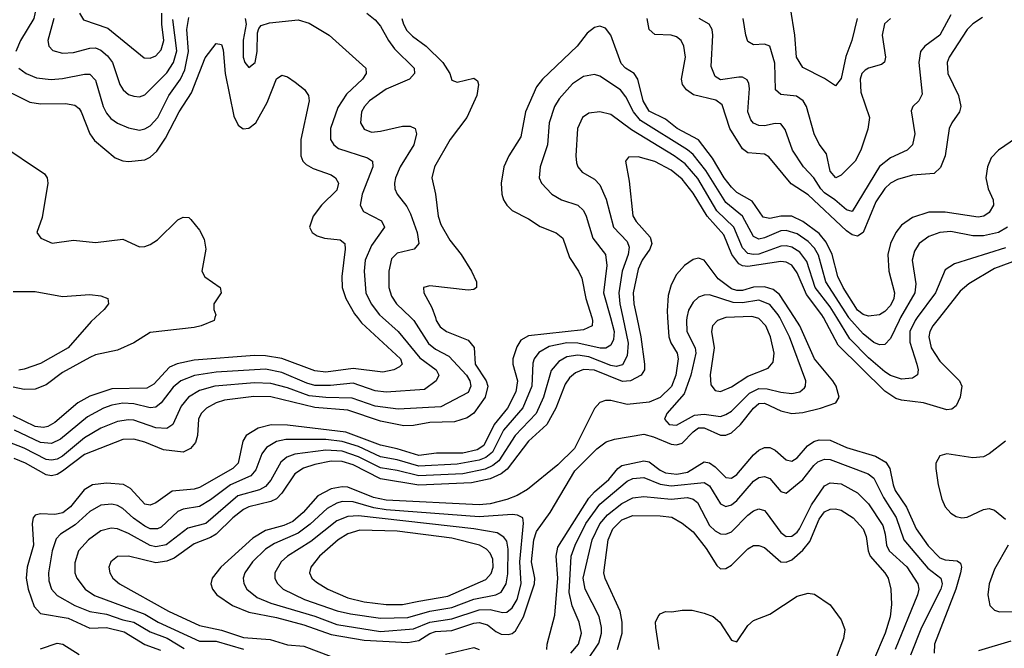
# Model space of a CAD drawing. Header units: inches. Extents: x 501365 to 657855, y 482276 to 547543.
# Tile 363 of 656: x 563154 to 566745, y 508794 to 511086. Entities that reach past the tile are written whole.
import ezdxf

# ---------------------------------------------------------------- set-up
doc = ezdxf.new("R2010")
doc.units = ezdxf.units.IN
doc.header["$MEASUREMENT"] = 0
doc.layers.add('A5560', color=7, linetype='Continuous')
doc.layers.add('A5561', color=7, linetype='Continuous')

msp = doc.modelspace()

# ---------------------------------------------------------------- linework, layer by layer
at = {"layer": 'A5560', "color": 5}
for points, elevation in [([(564580.5, 510000), (564591, 509990), (564645.4, 509905.4), (564670, 509884.9), (564719.4, 509859.4), (564783.4, 509790), (564795.4, 509770), (564799.4, 509750), (564790, 509727.2), (564690, 509675.1), (564533.9, 509666.1), (564450, 509676.7), (564366.9, 509706.9), (564270, 509708.3), (564210, 509714.9), (564130, 509744), (564070, 509760), (564010, 509762), (563866, 509750), (563810, 509734.1), (563769.6, 509710), (563742.7, 509677.3), (563711.8, 509610), (563690, 509595.9), (563650, 509598.3), (563570, 509626.1), (563550, 509627.9), (563510, 509621.5), (563450, 509597.2), (563390, 509562.3), (563310, 509494.4), (563290, 509483.8), (563270, 509480.1), (563250, 509483.1), (563170, 509524.3), (563110, 509547.1)], 1960), ([(563865.8, 510000), (563863.1, 509990), (563815.8, 509970), (563790, 509964.3), (563630, 509946), (563570, 509907.9), (563510, 509881.2), (563430, 509864), (563410, 509854.8), (563310, 509799.9), (563250, 509754.9), (563210, 509739), (563170, 509738.6), (563130, 509746.6)], 1880), ([(564385.7, 510000), (564400.9, 509980.9), (564542.2, 509850), (564548.6, 509830), (564539.4, 509820.6), (564518.7, 509810), (564478.3, 509801.7), (564370, 509815), (564270, 509800.7), (564230, 509805.9), (564110, 509851), (564050, 509861.3), (564010, 509862.4), (563790, 509844.8), (563728.3, 509831.7), (563700.6, 509819.4), (563642.4, 509757.6), (563616.9, 509743.1), (563490, 509740.2), (563410, 509714.3), (563365.4, 509690), (563282.2, 509617.8), (563256.7, 509603.3), (563240.2, 509599.8), (563210, 509603.6), (563130, 509642.4)], 1920), ([(564669.8, 510000), (564673.3, 509990), (564686.9, 509966.9), (564710, 509949.3), (564790, 509917.4), (564811.7, 509891.7), (564815, 509830), (564855.8, 509770), (564861.1, 509750), (564852, 509710), (564810, 509652), (564785.8, 509634.2), (564739.8, 509620.2), (564650, 509618.2), (564590, 509606.8), (564554.4, 509605.6), (564470, 509622.3), (564350, 509662.6), (564230, 509672.2), (564070, 509711.6), (564007.3, 509712.7), (563901.2, 509698.8), (563870.6, 509689.4), (563835.5, 509670), (563815.9, 509650), (563806.2, 509630), (563801.8, 509570), (563794.9, 509545.1), (563777, 509523), (563750.1, 509509.9), (563677.7, 509517.7), (563610, 509545.8), (563570, 509557.2), (563530, 509555.2), (563390, 509501.1), (563310, 509440.8), (563290, 509428.3), (563270, 509422.8), (563250, 509426.5), (563175.2, 509470), (563133.2, 509486.8)], 1980), ([(564477.6, 510000), (564534.4, 509950), (564613.7, 509853.7), (564673.1, 509810), (564683, 509790), (564672.9, 509770), (564630, 509737.7), (564490, 509728.4), (564450, 509733.5), (564370, 509761.3), (564286.9, 509753.1), (564230, 509753.1), (564200.9, 509760.9), (564110, 509800.1), (564050, 509811.9), (563870, 509801.2), (563791.4, 509788.6), (563741.4, 509770), (563713, 509747), (563670, 509688.8), (563650, 509674), (563630, 509670.7), (563570, 509685.2), (563530, 509687.7), (563490, 509681), (563459.4, 509670), (563401.2, 509638.8), (563302.5, 509557.5), (563270, 509540.8), (563230, 509545.3), (563134.7, 509590)], 1940), ([(563429.8, 510000), (563414.4, 509985.6), (563330.1, 509890), (563230, 509832.7), (563170, 509812.5), (563150, 509808.4)], 1860), ([(565240.2, 510000), (565243.2, 509990), (565242.4, 509970), (565210, 509955.4), (565010, 509933.2), (564982.1, 509917.9), (564966.5, 509893.5), (564951.9, 509850), (564952.5, 509830), (564970, 509770), (564963.3, 509730), (564933.3, 509670), (564884.7, 509610), (564846.4, 509533.6), (564822, 509518), (564770, 509506), (564674.3, 509505.7), (564610, 509497.8), (564530, 509522), (564470, 509534.6), (564342.7, 509582.7), (564130, 509607.8), (564071.1, 509608.9), (564023.2, 509596.8), (563979.8, 509570), (563967.9, 509550), (563950.9, 509470), (563931.1, 509450), (563810, 509381.3), (563790, 509374.9), (563710, 509367.5), (563650, 509324.3), (563630, 509315.8), (563610, 509319.6), (563557.5, 509377.5), (563531.9, 509391.9), (563470, 509397.1), (563419.7, 509390), (563388.3, 509371.7), (563338.5, 509310), (563311.5, 509288.5), (563281.7, 509281.7), (563230, 509284.7), (563210, 509279.3), (563203, 509270), (563199.6, 509250), (563204.1, 509170), (563181.4, 509090), (563177.2, 509050), (563184.6, 509010), (563206.4, 508946.4), (563230, 508921.7), (563330, 508904.9), (563410, 508867.8), (563470, 508870.1), (563534.6, 508854.6), (563610, 508808.1), (563667.4, 508787.4)], 2020), ([(565308.2, 510000), (565322.1, 509950), (565319.9, 509920.1), (565310, 509899.9), (565291.2, 509888.9), (565271.3, 509888.7), (565190, 509906.6), (565150, 509908.4), (565085.6, 509894.4), (565047.2, 509872.8), (565030.5, 509850), (565025.6, 509834.4), (565021.7, 509750), (564989, 509671), (564918.4, 509590), (564877.9, 509510), (564854.6, 509490), (564830, 509479.8), (564750, 509465.3), (564610, 509458.6), (564530, 509481.8), (564470, 509493.1), (564389.7, 509529.7), (564330, 509548.9), (564270, 509556.2), (564124.2, 509555.8), (564090, 509548.8), (564053.3, 509526.7), (564036.7, 509503.3), (564014.6, 509445.4), (563996.9, 509423.1), (563922.8, 509390), (563850, 509335.4), (563810, 509311.7), (563750, 509302.1), (563730, 509293.7), (563670, 509236), (563656.5, 509230), (563630, 509229.9), (563610, 509239.5), (563568.6, 509268.6), (563530, 509304.3), (563510, 509315), (563490, 509320.1), (563450, 509316.7), (563410, 509292.8), (563355.5, 509244.5), (563301.9, 509210), (563286.8, 509193.2), (563271.7, 509150), (563258.5, 509070), (563260.1, 509040.1), (563270, 509010.2), (563290, 508986.5), (563355, 508950), (563410, 508929.2), (563470, 508919.2), (563530, 508897.8), (563570, 508889.3), (563630, 508854), (563691, 508831), (563753.2, 508793.2)], 2040), ([(565353.4, 510000), (565373, 509907), (565370, 509860.4), (565352.2, 509827.8), (565330, 509822.4), (565310, 509826), (565230, 509857.1), (565190, 509863.7), (565150, 509857), (565120, 509840), (565092.2, 509807.8), (565064.8, 509710), (565037.5, 509650), (564961, 509570), (564901.9, 509478.1), (564879.4, 509460.6), (564852.1, 509447.9), (564770, 509430.9), (564610, 509422.8), (564530, 509442.8), (564470, 509452.2), (564390, 509492), (564330, 509513.2), (564270, 509516.4), (564157.7, 509502.3), (564128.6, 509491.4), (564106.4, 509473.6), (564070, 509407), (564050, 509383.8), (564028.2, 509371.8), (563949.9, 509350.1), (563832.7, 509250), (563767.1, 509232.9), (563688.1, 509171.9), (563650, 509164.2), (563630, 509169.1), (563550, 509213.1), (563510, 509229.5), (563487.6, 509232.4), (563450, 509222.6), (563404.7, 509190), (563367.9, 509150), (563354.2, 509105.8), (563355.1, 509070), (563361.5, 509050), (563392.6, 509010), (563426.4, 508986.4), (563610, 508919.4), (563658.3, 508890), (563810, 508820.3), (563870, 508819.9), (563970, 508791.5)], 2060), ([(565404.4, 510000), (565418.9, 509930), (565432.7, 509830), (565432.3, 509810), (565420.9, 509790), (565381.8, 509770), (565352.8, 509767.2), (565250, 509808.3), (565210, 509811.1), (565180.9, 509799.1), (565159.5, 509780.5), (565143.1, 509756.9), (565109.2, 509670), (565076, 509610), (565010, 509549.1), (564931.9, 509448.1), (564909.9, 509430.1), (564870, 509412.1), (564802.3, 509397.7), (564610, 509389.6), (564470, 509412.5), (564370, 509463.2), (564330, 509475.9), (564290, 509476.6), (564230, 509464.6), (564188.8, 509451.2), (564156.9, 509430), (564110, 509359.9), (564090, 509339.9), (564070, 509330), (563990, 509310.5), (563970, 509300.4), (563931.6, 509270), (563869.7, 509210.3), (563850, 509198.2), (563790, 509175.8), (563717.2, 509122.8), (563690, 509111.7), (563650, 509106.2), (563550, 509130.8), (563510.8, 509129.2), (563485.4, 509110), (563478.5, 509090), (563481.8, 509070), (563493, 509050), (563518.2, 509030), (563696.3, 508930), (563810, 508878), (563890, 508861), (563970, 508833.7), (564066.7, 508826.7), (564130, 508807), (564190, 508801.9), (564290, 508764.3)], 2080), ([(565516.9, 510000), (565522.1, 509930), (565528.6, 509908.6), (565551.5, 509870), (565555.8, 509850), (565547.2, 509790), (565530.9, 509749.1), (565490, 509709.3), (565450, 509692.3), (565370, 509683.4), (565310, 509697.7), (565290, 509697.6), (565269.8, 509690.2), (565250, 509668.2), (565177, 509523), (565116.8, 509463.2), (565006.6, 509373.4), (564968.4, 509351.6), (564930, 509336.6), (564870, 509321.5), (564830, 509317.2), (564490, 509334.1), (564443.8, 509343.8), (564350, 509381.9), (564330, 509383.5), (564290, 509375.8), (564240.8, 509350), (564187.3, 509290), (564150, 509257.2), (564117.6, 509242.4), (564050, 509223.4), (564004.1, 509195.9), (563887.3, 509090), (563855.6, 509050), (563850.8, 509030), (563856.8, 509010), (563872.7, 508990), (563930, 508950.8), (563990, 508925.7), (564090, 508907.1), (564190, 508880), (564290, 508844.2), (564410, 508823.7), (564570, 508816.2), (564610, 508823.3), (564650, 508848.6), (564670, 508855.2), (564730, 508859.9), (564810, 508885.6), (564830, 508888.1), (564860.2, 508880.2), (564890, 508856.2), (564910, 508846.4), (564935.4, 508844.6), (564950, 508848), (564962.1, 508857.9), (564991.4, 508908.6), (565031.5, 509030), (565032.3, 509050), (565021, 509110), (565029.1, 509190), (565039.3, 509220.7), (565088.1, 509290), (565178.7, 509441.3), (565258.6, 509521.4), (565292.8, 509547.2), (565323.4, 509556.6), (565430, 509574.7), (565465.4, 509565.4), (565530, 509538.7), (565550, 509536), (565570, 509542.5), (565610, 509584.1), (565630, 509598), (565650, 509598.5), (565710, 509571.1), (565730, 509571.5), (565750, 509580.3), (565783.3, 509610), (565830, 509670.1), (565850, 509686.4), (565870, 509688.5), (565930, 509660.2), (565970.8, 509650.8), (566010, 509654.7), (566074.3, 509670), (566130.8, 509690), (566142.5, 509710), (566132.2, 509750), (566120.3, 509770), (566052.6, 509850), (565999.3, 509970), (565979.8, 510000)], 2120), ([(565587.5, 510000), (565585.5, 509990), (565587.7, 509950), (565617.3, 509890), (565619.8, 509870), (565601.7, 509790), (565577.7, 509722.3), (565514.3, 509650), (565505.5, 509630), (565523.1, 509610), (565550, 509607.9), (565615, 509645), (565650, 509647.5), (565710, 509639.7), (565730, 509646.6), (565750, 509659.4), (565815.8, 509724.2), (565850, 509741.4), (565880.8, 509740.8), (565930, 509727.9), (565970, 509723.4), (565999.1, 509730), (566016.2, 509743.8), (566020.6, 509750), (566021.3, 509770), (565962.1, 509930), (565926.1, 510000)], 2140), ([(565729, 510000), (565698.8, 509990), (565680.8, 509970), (565676.9, 509950), (565686.4, 509890), (565671.8, 509791.8), (565674.5, 509754.5), (565690, 509734.2), (565710, 509730.9), (565750, 509747.6), (565810, 509786.1), (565883.8, 509816.2), (565902.2, 509837.8), (565906.1, 509870), (565892.7, 509930), (565875.4, 509970), (565850, 509996.6), (565837.9, 510000)], 2160), ([(566508.5, 510000), (566484.9, 509970), (566474, 509950), (566469.7, 509930), (566478, 509890), (566510, 509841), (566582.3, 509770), (566590.1, 509750), (566584.6, 509710), (566570, 509678.3), (566554.1, 509665.9), (566535.7, 509664.3), (566450, 509689.2), (566370, 509699.3), (566350, 509705.8), (566310, 509731.4), (566139.6, 509899.6), (566085.3, 510000)], 2080), ([(566427, 510000), (566419.6, 509990), (566400.5, 509950), (566400.2, 509910), (566426.3, 509830), (566430.8, 509809.3), (566428.5, 509791.5), (566410, 509779.5), (566370, 509775.6), (566330, 509789.2), (566310, 509802.8), (566250, 509853.5), (566182.4, 509922.4), (566134.4, 510000)], 2060), ([(566367.1, 510000), (566361.4, 509990), (566330, 509924.4), (566310, 509901.7), (566290, 509900.7), (566270, 509909.9), (566230, 509941.5), (566178.8, 509998.8), (566178, 510000)], 2040), ([(565076.5, 508790), (565077.2, 508810), (565105.2, 508914.8), (565116.8, 509050), (565110.5, 509130), (565116.8, 509163.2), (565230, 509341.4), (565250, 509364.9), (565302.5, 509410), (565335.4, 509450), (565350, 509460.4), (565430, 509478.1), (565450, 509474.8), (565490, 509443.5), (565510, 509434.2), (565550.5, 509429.5), (565590, 509436.6), (565650, 509474.2), (565670, 509470.4), (565690, 509456.2), (565730, 509417.1), (565750, 509414.9), (565770, 509428.2), (565830, 509499.9), (565850, 509517.1), (565870, 509526.7), (565890, 509527), (565910, 509516.4), (565950, 509481.2), (565970, 509477.3), (565990, 509488.4), (566026.9, 509533.1), (566050, 509548.2), (566070, 509553.9), (566110, 509552.9), (566170, 509526.1), (566275.3, 509495.3), (566313.1, 509473.1), (566328.2, 509450), (566339.5, 509390), (566347.8, 509370), (566389, 509309.1), (566423.7, 509230), (566468.2, 509168.2), (566510, 509124.2), (566530, 509116.6), (566573.1, 509113.1), (566585.2, 509105.2), (566589.3, 509090), (566585.9, 509070), (566568.7, 509010), (566491, 508810), (566490, 508777.3)], 2080), ([(566750, 509549.9), (566690, 509503.2), (566670, 509492.9), (566630, 509488.8), (566536.2, 509503.8), (566510, 509495.9), (566495.7, 509470), (566495.7, 509450), (566504.2, 509390), (566517.9, 509337.9), (566530.1, 509310.1), (566550, 509286.6), (566570, 509274.4), (566590, 509269.6), (566610, 509272.5), (566670, 509300.8), (566690, 509304.1), (566710, 509298), (566750, 509265.1)], 2120), ([(565163.8, 508776.2), (565191.8, 508810), (565203.3, 508850), (565194.9, 508890), (565169.4, 508949.4), (565157.6, 508997.6), (565165.7, 509130), (565179.4, 509170), (565218.7, 509250), (565270, 509320.4), (565370, 509403.9), (565390, 509413.1), (565430, 509417.4), (565490, 509392.7), (565530, 509386.3), (565650, 509398.7), (565670, 509387.4), (565710, 509321.4), (565730, 509311.7), (565750, 509318.1), (565770, 509333.6), (565830, 509403.9), (565850, 509417.3), (565870, 509421.4), (565890, 509413), (565930, 509365.7), (565950, 509360.5), (566010.2, 509409.8), (566050, 509460.6), (566065.7, 509474.3), (566090, 509484.1), (566110, 509483.4), (566248.3, 509430), (566270, 509414.8), (566304.2, 509344.2), (566351.2, 509271.2), (566378.8, 509190), (566466.7, 509086.7), (566514.4, 509050), (566518.2, 509030), (566513.9, 509010), (566443.2, 508870), (566402.6, 508770)], 2060), ([(565223.9, 508750), (565266.2, 508813.8), (565275.6, 508850), (565275.4, 508870), (565267.1, 508910), (565216.2, 509010), (565209.6, 509050), (565242.3, 509190), (565270, 509248.2), (565298.4, 509281.6), (565350, 509322.7), (565390, 509342.9), (565430, 509348.1), (565530, 509338.5), (565590, 509343.8), (565610, 509338.7), (565626.6, 509326.6), (565670, 509241.8), (565690, 509222.2), (565710, 509212.4), (565730, 509211.1), (565750, 509218.5), (565810, 509279.6), (565830, 509296.2), (565850, 509302.8), (565870, 509296.8), (565876.8, 509290), (565930, 509217), (565950, 509202.6), (565970, 509203.4), (565990, 509217.8), (565998.3, 509230), (566042.1, 509317.9), (566090, 509387.2), (566110, 509398.1), (566150, 509393.6), (566210, 509361.8), (566250, 509321.5), (566301.8, 509241.8), (566310.9, 509210), (566315.4, 509170), (566325.4, 509150), (566390, 509091.9), (566430.1, 509030), (566433, 509010), (566429.2, 508990), (566347, 508790)], 2040), ([(565334.7, 508790), (565351.6, 508850), (565351.2, 508890), (565343.5, 508930), (565289.4, 509049.4), (565284.1, 509070), (565299.8, 509190), (565317.6, 509230), (565350, 509263.3), (565390, 509278.6), (565490, 509278), (565532.1, 509272), (565570, 509251.2), (565610, 509218.7), (565658.1, 509158.1), (565696.6, 509096.6), (565710, 509084.7), (565730, 509085.4), (565750, 509097), (565810, 509157), (565830, 509168.7), (565850, 509168.8), (565870, 509161.5), (565930, 509110.1), (565950, 509108.2), (565970, 509116.9), (566010, 509151.9), (566036.5, 509183.5), (566070, 509265.5), (566090, 509292.2), (566110, 509301.8), (566130, 509303.3), (566150, 509297.5), (566194.4, 509270), (566230, 509230.1), (566241.7, 509201.7), (566249.1, 509150), (566256.6, 509130), (566310.1, 509070), (566322.2, 509050), (566331.7, 509010), (566334.4, 508954.4), (566328.7, 508908.7), (566311, 508850), (566268.7, 508750)], 2020), ([(566758.9, 509170), (566710, 509083.4), (566690.4, 509030), (566684.9, 508990), (566692.4, 508950), (566710, 508933), (566727.9, 508927.9), (566830, 508929.6)], 2120), ([(565486.1, 508790), (565473.9, 508870), (565473.5, 508890), (565482.1, 508910), (565490, 508920.6), (565510, 508928.2), (565532.8, 508927.2), (565570, 508933.7), (565606.9, 508933.1), (565650, 508922.7), (565682.9, 508910), (565708.1, 508890), (565750, 508824), (565770, 508818.3), (565810, 508878.2), (565830, 508896), (565890, 508918.6), (565990, 508984.8), (566030, 508995.8), (566052.4, 508992.4), (566110, 508952.7), (566150, 508898.5), (566163.1, 508863.1), (566159, 508830), (566127.8, 508750)], 1980), ([(566653, 508787), (566770, 508821.4)], 2080), ([(563230, 508792.4), (563290, 508812.7), (563311.3, 508810), (563370, 508772.3)], 1980), ([(564707, 508773), (564810, 508796.9), (564830, 508789.7)], 2080)]:
    msp.add_lwpolyline(points, dxfattribs=dict(at, elevation=elevation))
for points, elevation in [([(564330, 509329.4), (564310, 509324), (564275.6, 509304.4), (564213.2, 509246.8), (564170, 509214.4), (564083.2, 509176.8), (564050, 509155.9), (564002.8, 509110), (563974.3, 509070), (563968.4, 509050), (563970.6, 509030.6), (563982, 509010), (564020, 508980), (564070, 508958.8), (564230, 508912.1), (564310, 508881.4), (564470, 508856.2), (564590, 508865.3), (564650, 508889.2), (564730, 508901.8), (564830, 508935), (564870, 508935.5), (564915.1, 508924.9), (564930, 508926.3), (564950, 508941.7), (564968, 508972), (564982.9, 509030), (564978.3, 509110), (564991.1, 509251.1), (564988.9, 509270), (564970, 509280.1), (564950, 509281.8), (564830, 509273.3), (564490, 509299.1), (564446, 509306), (564370, 509328.2)], 2140), ([(564390, 509277.5), (564350, 509275.4), (564310, 509258.7), (564215.8, 509184.2), (564130.1, 509130), (564106.9, 509110), (564084.4, 509070), (564084.1, 509050), (564092.3, 509032.3), (564115, 509010), (564192.7, 508972.7), (564311.3, 508931.3), (564359.8, 508919.8), (564470, 508904.3), (564570, 508907.1), (564650, 508929.8), (564730, 508943.3), (564810, 508974), (564890, 508988.9), (564910, 508999.6), (564928.6, 509030), (564934.4, 509065.6), (564935.9, 509155.9), (564930, 509185.6), (564920.2, 509200.2), (564895.1, 509215.1), (564809.7, 509229.7)], 2160), ([(564394.3, 509225.7), (564350, 509212.3), (564315, 509190), (564246.9, 509130), (564215.3, 509090), (564210.8, 509070), (564219.8, 509050), (564235.7, 509035.7), (564278, 509010), (564350, 508978.2), (564410, 508963.5), (564490, 508954), (564550, 508954.3), (564610, 508965.8), (564715.3, 508984.7), (564854.2, 509045.8), (564873.2, 509066.8), (564880.5, 509090), (564879, 509119), (564870, 509141.7), (564855.9, 509155.9), (564830.4, 509170.4), (564730, 509196.2), (564530, 509221.5)], 2180)]:
    msp.add_lwpolyline(points, close=True, dxfattribs=dict(at, elevation=elevation))
at = {"layer": 'A5561', "color": 5}
for points, elevation in [([(563130, 511472.4), (563210, 511466.3), (563250.6, 511450.6), (563270, 511432.1), (563290, 511402.6), (563315.5, 511330), (563312.4, 511307.6), (563253.3, 511250), (563240.7, 511230), (563226.3, 511190), (563205.4, 511090), (563156, 511010), (563139.6, 510970)], 1940), ([(566208.5, 511090), (566189.1, 511010.9), (566167.7, 510952.3), (566150, 510871.3), (566130, 510845.4), (566090, 510872), (566010, 510912.4), (565987.2, 510950), (565980.7, 511030), (565964.9, 511130)], 1920), ([(563150.2, 510910), (563177.2, 510890), (563214.3, 510874.3), (563268, 510868), (563310, 510871.8), (563390, 510888.1), (563410, 510887.5), (563430, 510865.2), (563458.3, 510770), (563470, 510745), (563485.6, 510725.6), (563510, 510708.4), (563550, 510691.9), (563590, 510683.6), (563610, 510687.8), (563630, 510699.3), (563657.5, 510730), (563698.1, 510810), (563739.8, 510870), (563756.4, 510903.6), (563769.7, 510970), (563763, 511050), (563770, 511093.7)], 1940), ([(563277.6, 511090), (563256.1, 511010), (563259.7, 510990), (563274.3, 510974.3), (563310, 510963.9), (563350, 510966.5), (563410, 510982.4), (563430, 510983.1), (563450, 510975.7), (563474.4, 510954.4), (563492.3, 510930), (563518.7, 510850), (563531, 510830), (563550, 510813.9), (563570, 510806.9), (563590, 510805.5), (563610, 510812.2), (563690, 510892.7), (563715.2, 510930), (563726.9, 510973.1), (563712.6, 511087.4)], 1960), ([(563371.5, 511110), (563385.8, 511085.8), (563474.9, 511054.9), (563607.8, 510947.8), (563630, 510945.5), (563650, 510954.3), (563670, 510976), (563678.9, 511010), (563671.5, 511070), (563671.8, 511110)], 1980), ([(563976.2, 511090), (563980.2, 511070), (563968.5, 511011.5), (563968.3, 510950), (563975.2, 510930), (563990, 510911.8), (564012.2, 510930), (564019.6, 510970), (564021.3, 511038.7), (564025.5, 511054.5), (564034.6, 511065.5), (564064.9, 511075.1), (564170, 511086), (564210, 511073.9), (564282, 511030), (564416, 510910), (564417.6, 510890), (564403.8, 510870), (564345.8, 510814.2), (564313.6, 510766.4), (564287.3, 510690), (564287.9, 510650), (564299, 510630), (564316.4, 510616.4), (564422.5, 510582.5), (564440.9, 510570), (564442, 510550), (564402.5, 510450), (564395, 510410), (564407.2, 510387.2), (564473.4, 510353.4), (564484, 510330), (564436.8, 510263.2), (564414.3, 510210), (564410.1, 510169.9), (564416.8, 510090), (564436, 510050), (564466.2, 510010), (564477.6, 510000)], 1940), ([(564419.5, 511110), (564450, 511086.2), (564470, 511062.8), (564498.5, 511010), (564520.4, 510980.4), (564592.1, 510910), (564594.3, 510890), (564575.9, 510870), (564490, 510832.6), (564430, 510789.9), (564411.2, 510770), (564400.9, 510750), (564397.3, 510710), (564410, 510686.8), (564436.4, 510676.4), (564470, 510679.6), (564550, 510698.5), (564578.1, 510698.1), (564596.5, 510690), (564600.6, 510670), (564590.8, 510630), (564541.3, 510550), (564524.2, 510510), (564520.8, 510490), (564522.6, 510470), (564530.9, 510450), (564565.2, 510405.2), (564578.8, 510378.8), (564603.4, 510310), (564610.1, 510269.9), (564592, 510250), (564530, 510234.7), (564510, 510214.8), (564499.9, 510170), (564500.5, 510110), (564510, 510078.2), (564527.8, 510050), (564580.5, 510000)], 1960), ([(564547.9, 511090), (564553.1, 511070), (564566.3, 511046.3), (564586.3, 511026.3), (564636.2, 510990), (564697.3, 510930), (564723.2, 510890), (564730, 510866), (564750, 510858.5), (564810, 510872.6), (564823.1, 510863.1), (564827.6, 510850), (564821.4, 510810), (564785, 510730), (564724.2, 510650), (564667, 510550), (564657, 510510), (564670.1, 510450), (564680.4, 510370), (564690, 510339.6), (564722.4, 510282.4), (564764.6, 510230), (564801.1, 510170), (564819.6, 510130), (564819.5, 510110), (564810, 510102.3), (564790, 510099.9), (564650, 510116.5), (564626.7, 510110), (564628, 510090), (564656.8, 510036.8), (564669.8, 510000)], 1980), ([(566666.1, 511093.9), (566630, 511071), (566610, 511049.9), (566544, 510950), (566536.9, 510930), (566538.8, 510890), (566578.8, 510810), (566586.8, 510770), (566582, 510750), (566553.4, 510710), (566544.4, 510690), (566530.1, 510589.9), (566513, 510547), (566490, 510525.8), (566410, 510519.3), (566356.2, 510503.8), (566329.6, 510490.4), (566309.2, 510470.8), (566277.3, 510422.7), (566230, 510310.4), (566210, 510297), (566190, 510302.3), (566170, 510316.8), (566030, 510447.7), (565968, 510488), (565886, 510586), (565870, 510595.7), (565810, 510601.1), (565790, 510614.9), (565743.9, 510690), (565715.9, 510775.9), (565692.5, 510792.5), (565611.8, 510811.8), (565585.6, 510830), (565571.1, 510850), (565567.7, 510870), (565582.1, 510950), (565576.2, 510990), (565566.6, 511010), (565550, 511024.3), (565530, 511029.9), (565470, 511032.2), (565450, 511051), (565442.1, 511090)], 1980), ([(566550, 511103.9), (566509.8, 511030.2), (566456, 510990), (566439.4, 510970), (566433, 510930), (566445.6, 510814.4), (566433.6, 510790), (566411.7, 510770), (566406.1, 510753.9), (566419.5, 510670), (566411, 510630), (566391.4, 510610), (566330, 510582.7), (566290, 510551.1), (566190, 510386.4), (566170, 510392.6), (566126.7, 510430), (566090, 510454.5), (566076.5, 510470), (566050, 510509.4), (566012.4, 510550), (565972.3, 510610), (565946.3, 510686.3), (565930, 510706.3), (565910, 510708.1), (565870, 510699.4), (565850, 510699.9), (565830, 510709.2), (565820.6, 510720.6), (565809.9, 510750), (565815.5, 510835.5), (565813.8, 510853.8), (565807.1, 510867.1), (565790, 510876.9), (565777.3, 510877.3), (565710, 510866.9), (565690, 510879.3), (565676, 510916), (565682.1, 511030), (565679.6, 511050), (565668.2, 511070), (565632.3, 511090)], 1960), ([(566330, 511090.6), (566308.7, 511071.3), (566300.1, 511030), (566312.3, 510950), (566308.7, 510931.3), (566297.2, 510922.8), (566250, 510909.4), (566238, 510902), (566225.7, 510890), (566219.5, 510870), (566222.3, 510822.3), (566254.2, 510730), (566247.6, 510687.6), (566221.7, 510610), (566201.4, 510570), (566150, 510518.9), (566130.3, 510510), (566110, 510534.3), (566096.6, 510596.6), (566070, 510632.2), (566051.2, 510670), (566023.4, 510770), (566011.4, 510790), (565987.2, 510807.2), (565930, 510814), (565910.7, 510830), (565907.9, 510927.9), (565890, 510989.7), (565870, 510997.4), (565830, 510995.1), (565810, 511006.9), (565802, 511030), (565792.6, 511090)], 1940), ([(566790, 510655.5), (566724, 510610), (566697.3, 510582.7), (566683.6, 510550), (566677.8, 510510), (566686.3, 510470), (566704.4, 510430), (566705.9, 510410), (566690, 510383), (566670.1, 510369.9), (566650, 510366.2), (566530, 510385.1), (566470, 510384.8), (566410, 510364.7), (566370, 510336.9), (566350.1, 510309.9), (566330.5, 510270), (566321, 510230), (566323.9, 510170), (566345, 510090), (566341.9, 510070), (566330, 510044), (566310, 510021.8), (566290, 510010.4), (566250, 510004.9), (566230, 510011.6), (566210, 510027.7), (566157, 510110), (566137.7, 510150), (566117.7, 510230), (566095.2, 510275.2), (566070, 510306.8), (566010, 510351.1), (565970, 510370.2), (565930, 510370.2), (565890, 510361.4), (565866.1, 510366.1), (565825.2, 510425.2), (565770, 510456.8), (565750, 510476.2), (565723.1, 510510), (565681.2, 510581.2), (565630, 510647.9), (565551.5, 510690), (565510, 510723), (565450, 510752.4), (565427.5, 510790), (565408.3, 510870), (565395.4, 510890), (565363.8, 510910), (565347.1, 510927.1), (565310, 511029.8), (565290, 511055.1), (565270, 511062.4), (565250, 511058), (565223.3, 511036.7), (565187.1, 510990), (565060.5, 510870), (565038.8, 510841.2), (564998.2, 510750), (564981.1, 510658.9), (564937.4, 510590), (564920.1, 510550), (564910.1, 510490), (564912.1, 510450), (564919, 510430), (564930.2, 510410), (564950, 510390.2), (565010, 510360.5), (565051.9, 510331.9), (565110, 510308.6), (565135, 510290), (565158.8, 510218.8), (565192.5, 510170), (565204, 510143.9), (565219, 510070), (565240.2, 510000)], 2020), ([(563059.3, 510850), (563190, 510785.2), (563230, 510779.6), (563321, 510781), (563354.2, 510774.2), (563370, 510762.6), (563378, 510750), (563408.9, 510670), (563425.9, 510645.9), (563502.2, 510582.2), (563530, 510571.3), (563550, 510569.1), (563610, 510575.7), (563630, 510584.7), (563653.5, 510606.5), (563685.6, 510654.4), (563735.8, 510750), (563780, 510820), (563830, 510946.7), (563870, 510999.5), (563890, 510995.3), (563896.1, 510976.1), (563903.5, 510890), (563934.2, 510734.2), (563950, 510701.8), (563968.2, 510688.2), (563990, 510690.7), (564014.6, 510710), (564055.7, 510784.3), (564090, 510870.3), (564110, 510883.7), (564130, 510878.4), (564159, 510859), (564192.3, 510832.3), (564206.9, 510810), (564210.1, 510790), (564178.7, 510650), (564178.8, 510590), (564187, 510570), (564198.3, 510558.3), (564223.8, 510543.8), (564290, 510520.6), (564305.5, 510510), (564316.5, 510490), (564310, 510464.2), (564254, 510410), (564224.5, 510370), (564211.1, 510330), (564220.2, 510310), (564238.4, 510298.4), (564264.9, 510290), (564323.1, 510283.1), (564339.3, 510270), (564341.2, 510250), (564328.5, 510150), (564330.5, 510110), (564342.9, 510070), (564374.4, 510014.3), (564385.7, 510000)], 1920), ([(566178, 510000), (566094.3, 510130), (566067.7, 510227.7), (566053, 510253), (566030, 510278.1), (565990, 510305.9), (565950, 510317.6), (565930, 510316.1), (565870, 510290.6), (565850, 510286.5), (565830, 510295.6), (565790.2, 510370.2), (565730, 510419.9), (565656.9, 510536.9), (565610, 510595.1), (565590, 510612.2), (565418.3, 510718.3), (565392.4, 510750), (565364.6, 510804.6), (565345, 510830), (565270, 510880.2), (565250, 510886.6), (565210, 510878.6), (565170, 510852), (565121.8, 510798.2), (565105, 510770), (565084.5, 510710), (565079.1, 510630), (565052.3, 510550), (565048.6, 510510), (565056.9, 510490), (565094.4, 510450), (565129.6, 510429.6), (565190, 510410.1), (565210, 510391), (565220.4, 510370), (565244.3, 510290), (565290.1, 510230), (565295.9, 510190), (565283.3, 510090), (565308.2, 510000)], 2040), ([(566134.4, 510000), (566110, 510039.4), (566055, 510110), (566025.2, 510205.2), (565999, 510239), (565970, 510257.3), (565950, 510261.8), (565930, 510260.4), (565850, 510231.6), (565830, 510229.7), (565810, 510234.2), (565790, 510254.3), (565758.3, 510330), (565697, 510390), (565627.2, 510507.2), (565580.7, 510560.7), (565541, 510590), (565384.8, 510684.8), (565310, 510741.2), (565270.4, 510750.4), (565230, 510745.4), (565206.8, 510730), (565188.3, 510690), (565182, 510590), (565184.6, 510564.6), (565189.6, 510549.6), (565206, 510530), (565250, 510505.3), (565270, 510484.5), (565292.5, 510432.5), (565320.1, 510330), (565370, 510277), (565377.4, 510257.4), (565373.2, 510230), (565351.2, 510170), (565338.6, 510090), (565342.9, 510050), (565353.4, 510000)], 2060), ([(563075.9, 510635.9), (563244.5, 510524.5), (563254, 510510), (563255.7, 510490), (563235.2, 510364.8), (563216.4, 510310), (563230.4, 510290), (563272.1, 510272.1), (563350, 510282.8), (563430, 510274.3), (563530, 510285.8), (563590, 510258.6), (563610, 510258.8), (563630, 510266.4), (563655.8, 510284.2), (563730, 510356.5), (563750, 510366.4), (563770, 510364.9), (563778, 510358), (563810, 510319.1), (563826.4, 510286.4), (563832.6, 510250), (563818.4, 510170), (563828.4, 510148.4), (563884.9, 510110), (563888.1, 510090), (563861.7, 510050), (563862, 510030), (563868.5, 510010), (563865.8, 510000)], 1880), ([(566085.3, 510000), (566080, 510010), (566023.9, 510083.9), (565990, 510163.6), (565970.7, 510190.7), (565950, 510202.2), (565930, 510204.8), (565810, 510186.6), (565790, 510189), (565776.7, 510196.7), (565750.9, 510230), (565722.5, 510302.5), (565661.7, 510370), (565610, 510454.1), (565570, 510505.3), (565530, 510537.4), (565470, 510569.5), (565410, 510586.5), (565374.7, 510585.3), (565363.2, 510570), (565377, 510497), (565390.8, 510370.8), (565402.6, 510350), (565453, 510293), (565459.1, 510270), (565452.3, 510250), (565424.8, 510210), (565410, 510177), (565391.7, 510090), (565394.1, 510050), (565404.4, 510000)], 2080), ([(566757.4, 510330), (566724.5, 510310), (566670, 510298.1), (566630, 510298), (566550, 510313.6), (566510, 510310.8), (566470, 510295.4), (566435.3, 510270), (566417.2, 510242.8), (566408.7, 510210), (566422.7, 510122.7), (566418.5, 510090), (566367.1, 510000)], 2040), ([(566750, 510254.9), (566563.9, 510196.1), (566530, 510174.8), (566494.2, 510090), (566427, 510000)], 2060), ([(566910, 510253.3), (566710, 510179.4), (566616.3, 510123.7), (566584, 510096), (566508.5, 510000)], 2080), ([(565979.8, 510000), (565924.9, 510084.9), (565902.3, 510102.3), (565870, 510112.9), (565830.7, 510110.7), (565790, 510099.4), (565770, 510098.9), (565750, 510104.9), (565702, 510142), (565650, 510209.2), (565630, 510216.3), (565610, 510211.6), (565578.3, 510190), (565550, 510157.8), (565530, 510119.8), (565518.9, 510081.1), (565515, 510025), (565516.9, 510000)], 2120), ([(563130, 510094.9), (563210, 510095.8), (563310, 510076.9), (563410, 510084.7), (563450, 510079.5), (563474.8, 510070), (563477.1, 510050), (563462, 510030), (563429.8, 510000)], 1860), ([(565926.1, 510000), (565921, 510010), (565890, 510047.7), (565850, 510063.1), (565790, 510054.5), (565755.7, 510055.7), (565670, 510082.6), (565650, 510082.2), (565630, 510074.9), (565610, 510056.8), (565593.1, 510026.9), (565587.5, 510000)], 2140), ([(565837.9, 510000), (565823.9, 510003.9), (565730, 510000.3), (565729, 510000)], 2160)]:
    msp.add_lwpolyline(points, dxfattribs=dict(at, elevation=elevation))

doc.saveas('drawing.dxf')
